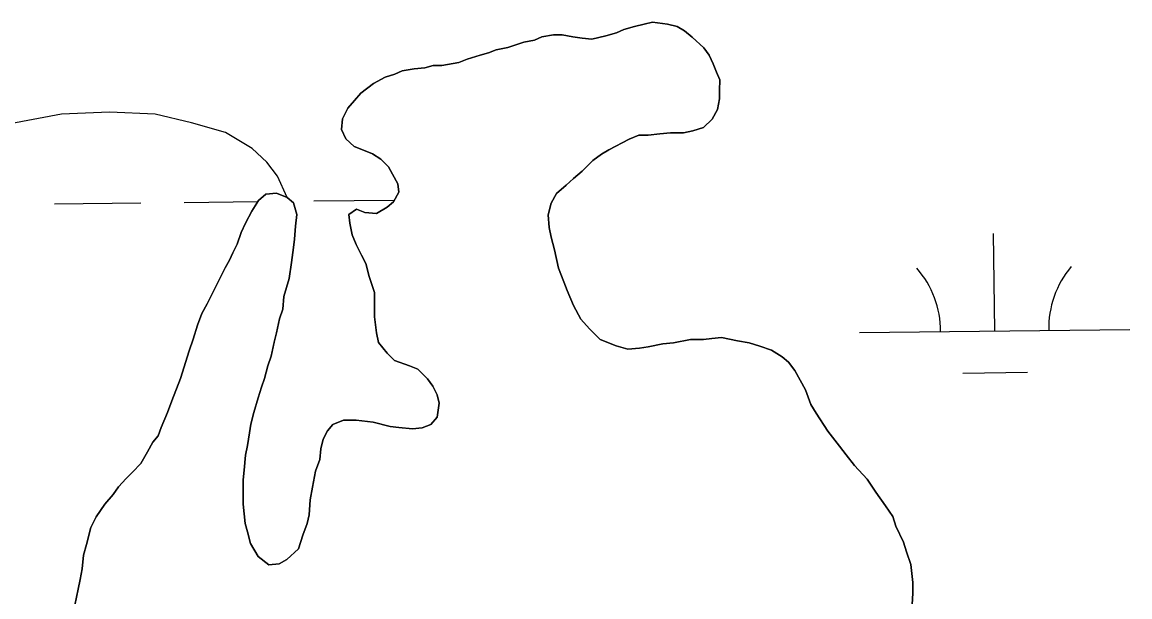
# Model space of a CAD drawing. Extents: x 3734862 to 3772949, y 391520 to 417239.
# Drawn here: x 3739994.9 to 3740404.6, y 397098.9 to 397311.4 of the extents above; entities that cross this region are included whole.
import ezdxf

# ---------------------------------------------------------------- set-up
doc = ezdxf.new("R2010")
doc.units = 0
doc.layers.add('V-TOPO-SHOR', color=7, linetype='Continuous')
doc.layers.add('V-WETL-SWMP', color=7, linetype='Continuous')

msp = doc.modelspace()

# ---------------------------------------------------------------- linework, layer by layer
at = {"layer": 'V-TOPO-SHOR'}
for points in [[(3740210.78, 397306.34), (3740214.72, 397307.52), (3740217.48, 397308.7), (3740221.42, 397309.87), (3740224.97, 397310.66), (3740228.12, 397311.44), (3740233.64, 397310.65), (3740237.18, 397309.86), (3740239.94, 397308.28), (3740242.69, 397305.91), (3740247.02, 397301.97), (3740248.99, 397299.21), (3740250.56, 397296.05), (3740251.74, 397292.9), (3740252.92, 397290.14), (3740252.91, 397286.2), (3740252.91, 397283.05), (3740252.12, 397279.11), (3740250.14, 397275.57), (3740246.99, 397272.42), (3740243.05, 397271.24), (3740239.5, 397270.46), (3740234.78, 397270.46), (3740230.84, 397270.07), (3740226.5, 397269.68), (3740222.96, 397269.69), (3740219.41, 397268.11), (3740211.92, 397264.18), (3740209.16, 397262.61), (3740206.01, 397260.25), (3740202.06, 397256.31), (3740198.91, 397253.56), (3740196.15, 397251.2), (3740192.6, 397248.05), (3740190.62, 397244.51), (3740189.44, 397240.17), (3740189.83, 397235.45), (3740190.61, 397231.9), (3740191.79, 397227.17), (3740193.36, 397220.47), (3740195.32, 397215.35), (3740196.5, 397212.2), (3740198.86, 397206.68), (3740201.61, 397201.55), (3740204.76, 397198.01), (3740208.7, 397194.06), (3740214.6, 397191.69), (3740218.94, 397190.51), (3740223.27, 397190.89), (3740226.42, 397191.29), (3740231.94, 397192.46), (3740235.88, 397192.85), (3740242.18, 397194.03), (3740246.91, 397194.02), (3740250.06, 397194.41), (3740253.61, 397194.8), (3740259.52, 397193.61), (3740263.85, 397192.82), (3740267.79, 397191.64), (3740272.12, 397190.06), (3740276.06, 397187.69), (3740278.42, 397185.72), (3740280.78, 397182.56), (3740282.74, 397179.01), (3740284.71, 397175.47), (3740286.67, 397169.95), (3740288.64, 397166.8), (3740292.97, 397160.1), (3740297.29, 397154.57), (3740299.66, 397151.42), (3740302.8, 397147.48), (3740307.52, 397142.35), (3740310.67, 397137.62), (3740314.21, 397132.5), (3740316.96, 397128.55), (3740318.14, 397125), (3740320.89, 397119.09), (3740322.07, 397115.55), (3740323.65, 397110.82), (3740324.43, 397104.12), (3740324.42, 397100.18), (3740324.02, 397093.88)], [(3740083.4, 397176.46), (3740082.21, 397172.53), (3740080.63, 397167.01), (3740079.44, 397162.68), (3740079.05, 397159.53), (3740078.25, 397154.8), (3740077.46, 397151.26), (3740077.06, 397145.74), (3740076.66, 397142.2), (3740076.66, 397137.86), (3740076.65, 397133.14), (3740077.43, 397126.04), (3740078.22, 397122.89), (3740079.4, 397118.55), (3740082.15, 397113.83), (3740086.09, 397110.67), (3740090.03, 397111.06), (3740092.79, 397112.63), (3740097.12, 397116.57), (3740098.71, 397121.69), (3740100.29, 397126.02), (3740101.08, 397129.17), (3740101.48, 397134.68), (3740102.27, 397139.41), (3740103.46, 397145.32), (3740105.04, 397149.65), (3740105.44, 397153.59), (3740106.23, 397157.14), (3740107.81, 397160.29), (3740109.78, 397162.65), (3740113.72, 397164.22), (3740118.45, 397164.22), (3740124.75, 397163.42), (3740131.05, 397161.84), (3740134.2, 397161.44), (3740139.32, 397161.04), (3740142.87, 397161.43), (3740146.02, 397162.61), (3740148.39, 397165.37), (3740149.18, 397170.49), (3740148.4, 397173.64), (3740146.83, 397176.79), (3740144.86, 397179.55), (3740141.32, 397183.1), (3740138.17, 397184.29), (3740132.65, 397186.26), (3740129.9, 397189.02), (3740126.75, 397192.97), (3740125.97, 397196.51), (3740125.18, 397202.42), (3740125.19, 397207.94), (3740125.19, 397211.48), (3740123.23, 397217.39), (3740122.05, 397222.12), (3740120.48, 397225.28), (3740118.51, 397229.22), (3740116.94, 397232.77), (3740116.16, 397237.1), (3740115.77, 397240.25), (3740118.53, 397242.22), (3740121.68, 397241.03), (3740126.01, 397240.63), (3740129.95, 397243), (3740132.32, 397244.96), (3740134.29, 397248.51), (3740133.9, 397251.66), (3740131.94, 397255.21), (3740130.36, 397257.96), (3740127.61, 397260.73), (3740124.46, 397262.7), (3740120.52, 397264.28), (3740117.76, 397265.46), (3740114.62, 397268.23), (3740113.04, 397271.77), (3740113.44, 397275.71), (3740115.41, 397279.65), (3740117.78, 397282.4), (3740120.15, 397285.16), (3740124.88, 397288.7), (3740129.22, 397291.06), (3740132.76, 397292.24), (3740135.52, 397293.42), (3740139.85, 397294.2), (3740143.8, 397294.59), (3740146.95, 397295.37), (3740150.1, 397295.37), (3740156.41, 397296.55), (3740159.56, 397297.72), (3740164.29, 397299.29), (3740167.44, 397300.08), (3740170.2, 397301.26), (3740174.53, 397302.04), (3740180.45, 397304.01), (3740184.39, 397304.79), (3740187.14, 397305.97), (3740191.48, 397306.75), (3740194.63, 397306.75), (3740198.57, 397305.96), (3740202.11, 397305.56), (3740205.66, 397305.16), (3740210.78, 397306.34)], [(3740092.93, 397246.58), (3740089.39, 397254.46), (3740085.45, 397259.59), (3740079.94, 397264.72), (3740070.1, 397270.63), (3740057.5, 397274.19), (3740044.1, 397277.36), (3740027.17, 397278.16), (3740009.44, 397277.4), (3739990.52, 397273.87)], [(3740014.37, 397095.77), (3740015.56, 397101.68), (3740016.35, 397105.23), (3740017.14, 397109.17), (3740017.54, 397114.29), (3740018.73, 397118.23), (3740020.31, 397124.53), (3740022.28, 397128.47), (3740025.44, 397133.19), (3740028.6, 397136.73), (3740030.57, 397139.49), (3740033.33, 397142.64), (3740035.69, 397145), (3740038.85, 397148.14), (3740041.22, 397152.48), (3740043.19, 397156.02), (3740045.16, 397158.38), (3740046.35, 397161.53), (3740048.72, 397167.04), (3740050.3, 397171.38), (3740053.46, 397179.65), (3740056.62, 397189.89), (3740058.2, 397194.22), (3740059.78, 397199.34), (3740061.36, 397203.67), (3740063.34, 397207.22), (3740067.28, 397215.09), (3740070.05, 397220.6), (3740071.63, 397223.36), (3740072.81, 397226.11), (3740074.39, 397229.26), (3740075.97, 397233.6), (3740077.55, 397237.14), (3740079.92, 397241.47), (3740082.29, 397245.41), (3740085.05, 397247.77), (3740088.99, 397248.16), (3740092.93, 397246.58), (3740095.29, 397244.61), (3740096.46, 397240.27), (3740096.07, 397235.94), (3740095.67, 397231.21), (3740095.27, 397228.06), (3740094.48, 397222.55), (3740093.68, 397216.64), (3740091.71, 397209.94), (3740091.31, 397205.21), (3740090.12, 397201.67), (3740088.93, 397196.55), (3740088.14, 397193.01), (3740086.96, 397187.89), (3740085.77, 397184.34), (3740084.58, 397179.61), (3740083.4, 397176.46)]]:
    msp.add_lwpolyline(points, dxfattribs=at)
at = {"layer": 'V-WETL-SWMP'}
for p, q in [((3740221.42, 397309.87), (3740217.48, 397308.69)), ((3740224.97, 397310.66), (3740221.42, 397309.87)), ((3740228.12, 397311.44), (3740224.97, 397310.66)), ((3740233.64, 397310.65), (3740228.12, 397311.44)), ((3740237.18, 397309.86), (3740233.64, 397310.65)), ((3740239.94, 397308.28), (3740237.18, 397309.86)), ((3740187.14, 397305.97), (3740184.38, 397304.79)), ((3740191.48, 397306.75), (3740187.14, 397305.97)), ((3740194.63, 397306.75), (3740191.48, 397306.75)), ((3740198.57, 397305.96), (3740194.63, 397306.75)), ((3740202.11, 397305.56), (3740198.57, 397305.96)), ((3740205.66, 397305.16), (3740202.11, 397305.56)), ((3740210.78, 397306.34), (3740205.66, 397305.16)), ((3740214.72, 397307.52), (3740210.78, 397306.34)), ((3740217.48, 397308.69), (3740214.72, 397307.52)), ((3740242.69, 397305.91), (3740239.94, 397308.28)), ((3740247.02, 397301.97), (3740242.69, 397305.91)), ((3740170.2, 397301.26), (3740167.44, 397300.08)), ((3740174.53, 397302.04), (3740170.2, 397301.26)), ((3740180.44, 397304.01), (3740174.53, 397302.04)), ((3740184.38, 397304.79), (3740180.44, 397304.01)), ((3740248.99, 397299.21), (3740247.02, 397301.97)), ((3740159.56, 397297.72), (3740156.41, 397296.55)), ((3740164.29, 397299.29), (3740159.56, 397297.72)), ((3740167.44, 397300.08), (3740164.29, 397299.29)), ((3740250.56, 397296.05), (3740248.99, 397299.21)), ((3740135.52, 397293.42), (3740132.76, 397292.24)), ((3740139.86, 397294.2), (3740135.52, 397293.42)), ((3740143.8, 397294.59), (3740139.86, 397294.2)), ((3740146.95, 397295.37), (3740143.8, 397294.59)), ((3740150.1, 397295.37), (3740146.95, 397295.37)), ((3740156.41, 397296.55), (3740150.1, 397295.37)), ((3740251.74, 397292.9), (3740250.56, 397296.05)), ((3740252.92, 397290.14), (3740251.74, 397292.9)), ((3740129.22, 397291.06), (3740124.88, 397288.7)), ((3740132.76, 397292.24), (3740129.22, 397291.06)), ((3740252.91, 397286.2), (3740252.92, 397290.14)), ((3740120.15, 397285.16), (3740117.78, 397282.4)), ((3740124.88, 397288.7), (3740120.15, 397285.16)), ((3740252.91, 397283.05), (3740252.91, 397286.2)), ((3740117.78, 397282.4), (3740115.42, 397279.65)), ((3740252.12, 397279.11), (3740252.91, 397283.05)), ((3740115.42, 397279.65), (3740113.44, 397275.71)), ((3740250.15, 397275.57), (3740252.12, 397279.11)), ((3740113.44, 397275.71), (3740113.04, 397271.77)), ((3740243.05, 397271.24), (3740246.99, 397272.42)), ((3740246.99, 397272.42), (3740250.15, 397275.57)), ((3740113.04, 397271.77), (3740114.62, 397268.22)), ((3740219.41, 397268.11), (3740222.96, 397269.69)), ((3740222.96, 397269.69), (3740226.5, 397269.68)), ((3740226.5, 397269.68), (3740230.84, 397270.07)), ((3740230.84, 397270.07), (3740234.78, 397270.46)), ((3740234.78, 397270.46), (3740239.5, 397270.46)), ((3740239.5, 397270.46), (3740243.05, 397271.24)), ((3740114.62, 397268.22), (3740117.76, 397265.46)), ((3740117.76, 397265.46), (3740120.52, 397264.28)), ((3740120.52, 397264.28), (3740124.46, 397262.7)), ((3740209.16, 397262.61), (3740211.92, 397264.18)), ((3740211.92, 397264.18), (3740219.41, 397268.11)), ((3740124.46, 397262.7), (3740127.61, 397260.72)), ((3740127.61, 397260.72), (3740130.36, 397257.96)), ((3740202.06, 397256.31), (3740206.01, 397260.25)), ((3740206.01, 397260.25), (3740209.16, 397262.61)), ((3740130.36, 397257.96), (3740131.94, 397255.2)), ((3740198.91, 397253.56), (3740202.06, 397256.31)), ((3740131.94, 397255.2), (3740133.9, 397251.66)), ((3740196.15, 397251.2), (3740198.91, 397253.56)), ((3740088.99, 397248.16), (3740085.05, 397247.77)), ((3740092.93, 397246.58), (3740088.99, 397248.16)), ((3740134.29, 397248.51), (3740132.32, 397244.96)), ((3740133.9, 397251.66), (3740134.29, 397248.51)), ((3740190.62, 397244.51), (3740192.6, 397248.05)), ((3740192.6, 397248.05), (3740196.15, 397251.2)), ((3740006.82, 397244.28), (3740038.82, 397244.62)), ((3740054.82, 397244.79), (3740082.09, 397245.08)), ((3740082.29, 397245.41), (3740079.92, 397241.47)), ((3740085.05, 397247.77), (3740082.29, 397245.41)), ((3740095.29, 397244.61), (3740092.93, 397246.58)), ((3740096.46, 397240.27), (3740095.29, 397244.61)), ((3740102.81, 397245.3), (3740132.68, 397245.61)), ((3740132.32, 397244.96), (3740129.95, 397242.99)), ((3740189.44, 397240.17), (3740190.62, 397244.51)), ((3740079.92, 397241.47), (3740077.55, 397237.14)), ((3740096.07, 397235.94), (3740096.46, 397240.27)), ((3740118.53, 397242.22), (3740115.77, 397240.25)), ((3740115.77, 397240.25), (3740116.16, 397237.1)), ((3740121.68, 397241.03), (3740118.53, 397242.22)), ((3740126.01, 397240.63), (3740121.68, 397241.03)), ((3740129.95, 397242.99), (3740126.01, 397240.63)), ((3740189.83, 397235.45), (3740189.44, 397240.17)), ((3740077.55, 397237.14), (3740075.97, 397233.6)), ((3740095.67, 397231.21), (3740096.07, 397235.94)), ((3740116.16, 397237.1), (3740116.94, 397232.76)), ((3740075.97, 397233.6), (3740074.39, 397229.26)), ((3740116.94, 397232.76), (3740118.51, 397229.22)), ((3740190.61, 397231.9), (3740189.83, 397235.45)), ((3740191.79, 397227.17), (3740190.61, 397231.9)), ((3740354.65, 397197.21), (3740354.27, 397233.21)), ((3740074.39, 397229.26), (3740072.81, 397226.11)), ((3740094.48, 397222.55), (3740095.27, 397228.06)), ((3740095.27, 397228.06), (3740095.67, 397231.21)), ((3740118.51, 397229.22), (3740120.48, 397225.28)), ((3740071.63, 397223.36), (3740070.05, 397220.6)), ((3740072.81, 397226.11), (3740071.63, 397223.36)), ((3740120.48, 397225.28), (3740122.05, 397222.12)), ((3740193.36, 397220.47), (3740191.79, 397227.17)), ((3740070.05, 397220.6), (3740067.29, 397215.09)), ((3740093.68, 397216.64), (3740094.48, 397222.55)), ((3740122.05, 397222.12), (3740123.23, 397217.39)), ((3740195.32, 397215.35), (3740193.36, 397220.47)), ((3740067.29, 397215.09), (3740063.34, 397207.21)), ((3740091.71, 397209.94), (3740093.68, 397216.64)), ((3740123.23, 397217.39), (3740125.19, 397211.48)), ((3740196.5, 397212.2), (3740195.32, 397215.35)), ((3740125.19, 397211.48), (3740125.19, 397207.94)), ((3740198.86, 397206.68), (3740196.5, 397212.2)), ((3740063.34, 397207.21), (3740061.36, 397203.67)), ((3740091.31, 397205.21), (3740091.71, 397209.94)), ((3740125.19, 397207.94), (3740125.18, 397202.42)), ((3740061.36, 397203.67), (3740059.78, 397199.34)), ((3740090.12, 397201.67), (3740091.31, 397205.21)), ((3740201.61, 397201.55), (3740198.86, 397206.68)), ((3740059.78, 397199.34), (3740058.2, 397194.22)), ((3740088.93, 397196.55), (3740090.12, 397201.67)), ((3740125.18, 397202.42), (3740125.97, 397196.51)), ((3740204.76, 397198.01), (3740201.61, 397201.55)), ((3740088.14, 397193), (3740088.93, 397196.55)), ((3740125.97, 397196.51), (3740126.75, 397192.96)), ((3740208.7, 397194.06), (3740204.76, 397198.01)), ((3740253.61, 397194.8), (3740250.06, 397194.41)), ((3740259.52, 397193.61), (3740253.61, 397194.8)), ((3740304.65, 397196.68), (3740404.65, 397197.74)), ((3740058.2, 397194.22), (3740056.62, 397189.89)), ((3740086.96, 397187.88), (3740088.14, 397193)), ((3740126.75, 397192.96), (3740129.9, 397189.02)), ((3740214.6, 397191.69), (3740208.7, 397194.06)), ((3740218.93, 397190.51), (3740214.6, 397191.69)), ((3740223.27, 397190.89), (3740218.93, 397190.51)), ((3740226.42, 397191.29), (3740223.27, 397190.89)), ((3740231.94, 397192.46), (3740226.42, 397191.29)), ((3740235.88, 397192.85), (3740231.94, 397192.46)), ((3740242.18, 397194.03), (3740235.88, 397192.85)), ((3740246.91, 397194.02), (3740242.18, 397194.03)), ((3740250.06, 397194.41), (3740246.91, 397194.02)), ((3740263.85, 397192.82), (3740259.52, 397193.61)), ((3740267.79, 397191.64), (3740263.85, 397192.82)), ((3740272.12, 397190.06), (3740267.79, 397191.64)), ((3740056.62, 397189.89), (3740053.46, 397179.65)), ((3740085.77, 397184.34), (3740086.96, 397187.88)), ((3740129.9, 397189.02), (3740132.65, 397186.26)), ((3740276.06, 397187.69), (3740272.12, 397190.06)), ((3740278.42, 397185.72), (3740276.06, 397187.69)), ((3740084.58, 397179.61), (3740085.77, 397184.34)), ((3740132.65, 397186.26), (3740138.17, 397184.29)), ((3740138.17, 397184.29), (3740141.32, 397183.1)), ((3740141.32, 397183.1), (3740144.86, 397179.55)), ((3740280.78, 397182.56), (3740278.42, 397185.72)), ((3740282.74, 397179.01), (3740280.78, 397182.56)), ((3740053.46, 397179.65), (3740050.3, 397171.38)), ((3740083.4, 397176.46), (3740084.58, 397179.61)), ((3740144.86, 397179.55), (3740146.83, 397176.79)), ((3740284.71, 397175.47), (3740282.74, 397179.01)), ((3740342.82, 397181.65), (3740366.81, 397181.91)), ((3740082.21, 397172.53), (3740083.4, 397176.46)), ((3740146.83, 397176.79), (3740148.4, 397173.64)), ((3740286.67, 397169.95), (3740284.71, 397175.47)), ((3740050.3, 397171.38), (3740048.72, 397167.04)), ((3740080.63, 397167.01), (3740082.21, 397172.53)), ((3740149.18, 397170.49), (3740148.39, 397165.37)), ((3740148.4, 397173.64), (3740149.18, 397170.49)), ((3740288.64, 397166.8), (3740286.67, 397169.95)), ((3740048.72, 397167.04), (3740046.35, 397161.53)), ((3740079.44, 397162.68), (3740080.63, 397167.01)), ((3740292.97, 397160.09), (3740288.64, 397166.8)), ((3740079.05, 397159.53), (3740079.44, 397162.68)), ((3740109.78, 397162.65), (3740107.81, 397160.29)), ((3740113.72, 397164.22), (3740109.78, 397162.65)), ((3740118.45, 397164.21), (3740113.72, 397164.22)), ((3740124.75, 397163.42), (3740118.45, 397164.21)), ((3740131.05, 397161.84), (3740124.75, 397163.42)), ((3740134.2, 397161.44), (3740131.05, 397161.84)), ((3740146.02, 397162.61), (3740142.87, 397161.43)), ((3740148.39, 397165.37), (3740146.02, 397162.61)), ((3740045.16, 397158.38), (3740043.19, 397156.02)), ((3740046.35, 397161.53), (3740045.16, 397158.38)), ((3740078.25, 397154.8), (3740079.05, 397159.53)), ((3740107.81, 397160.29), (3740106.23, 397157.14)), ((3740139.32, 397161.04), (3740134.2, 397161.44)), ((3740142.87, 397161.43), (3740139.32, 397161.04)), ((3740297.29, 397154.57), (3740292.97, 397160.09)), ((3740043.19, 397156.02), (3740041.22, 397152.48)), ((3740077.46, 397151.26), (3740078.25, 397154.8)), ((3740105.44, 397153.59), (3740105.04, 397149.65)), ((3740106.23, 397157.14), (3740105.44, 397153.59)), ((3740299.66, 397151.42), (3740297.29, 397154.57)), ((3740041.22, 397152.48), (3740038.85, 397148.14)), ((3740077.06, 397145.74), (3740077.46, 397151.26)), ((3740105.04, 397149.65), (3740103.46, 397145.32)), ((3740302.8, 397147.48), (3740299.66, 397151.42)), ((3740038.85, 397148.14), (3740035.7, 397145)), ((3740076.66, 397142.2), (3740077.06, 397145.74)), ((3740307.52, 397142.35), (3740302.8, 397147.48)), ((3740033.33, 397142.64), (3740030.57, 397139.49)), ((3740035.7, 397145), (3740033.33, 397142.64)), ((3740076.66, 397137.86), (3740076.66, 397142.2)), ((3740103.46, 397145.32), (3740102.27, 397139.41)), ((3740310.67, 397137.62), (3740307.52, 397142.35)), ((3740030.57, 397139.49), (3740028.6, 397136.73)), ((3740076.66, 397133.13), (3740076.66, 397137.86)), ((3740102.27, 397139.41), (3740101.48, 397134.69)), ((3740314.21, 397132.49), (3740310.67, 397137.62)), ((3740025.44, 397133.19), (3740022.28, 397128.46)), ((3740028.6, 397136.73), (3740025.44, 397133.19)), ((3740077.44, 397126.04), (3740076.66, 397133.13)), ((3740101.48, 397134.69), (3740101.08, 397129.17)), ((3740101.08, 397129.17), (3740100.29, 397126.02)), ((3740316.97, 397128.55), (3740314.21, 397132.49)), ((3740022.28, 397128.46), (3740020.31, 397124.53)), ((3740078.22, 397122.89), (3740077.44, 397126.04)), ((3740100.29, 397126.02), (3740098.71, 397121.69)), ((3740318.14, 397125), (3740316.97, 397128.55)), ((3740320.9, 397119.09), (3740318.14, 397125)), ((3740020.31, 397124.53), (3740018.73, 397118.22)), ((3740079.4, 397118.56), (3740078.22, 397122.89)), ((3740098.71, 397121.69), (3740097.12, 397116.57)), ((3740018.73, 397118.22), (3740017.54, 397114.29)), ((3740082.15, 397113.83), (3740079.4, 397118.56)), ((3740322.07, 397115.55), (3740320.9, 397119.09)), ((3740017.54, 397114.29), (3740017.14, 397109.17)), ((3740086.09, 397110.67), (3740082.15, 397113.83)), ((3740092.79, 397112.63), (3740090.03, 397111.06)), ((3740097.12, 397116.57), (3740092.79, 397112.63)), ((3740323.64, 397110.82), (3740322.07, 397115.55)), ((3740017.14, 397109.17), (3740016.35, 397105.23)), ((3740090.03, 397111.06), (3740086.09, 397110.67)), ((3740324.43, 397104.12), (3740323.64, 397110.82)), ((3740016.35, 397105.23), (3740015.56, 397101.68)), ((3740015.56, 397101.68), (3740014.37, 397095.77)), ((3740324.42, 397100.18), (3740324.43, 397104.12)), ((3740324.02, 397093.88), (3740324.42, 397100.18))]:
    msp.add_line(p, q, dxfattribs=at)
for centre, start, end in [((3740299.41, 397197.1), 359.8334, 41.377), ((3740409.89, 397198.27), 139.8334, 181.377)]:
    msp.add_arc(centre, 35.25, start, end, dxfattribs=at)

doc.saveas('drawing.dxf')
